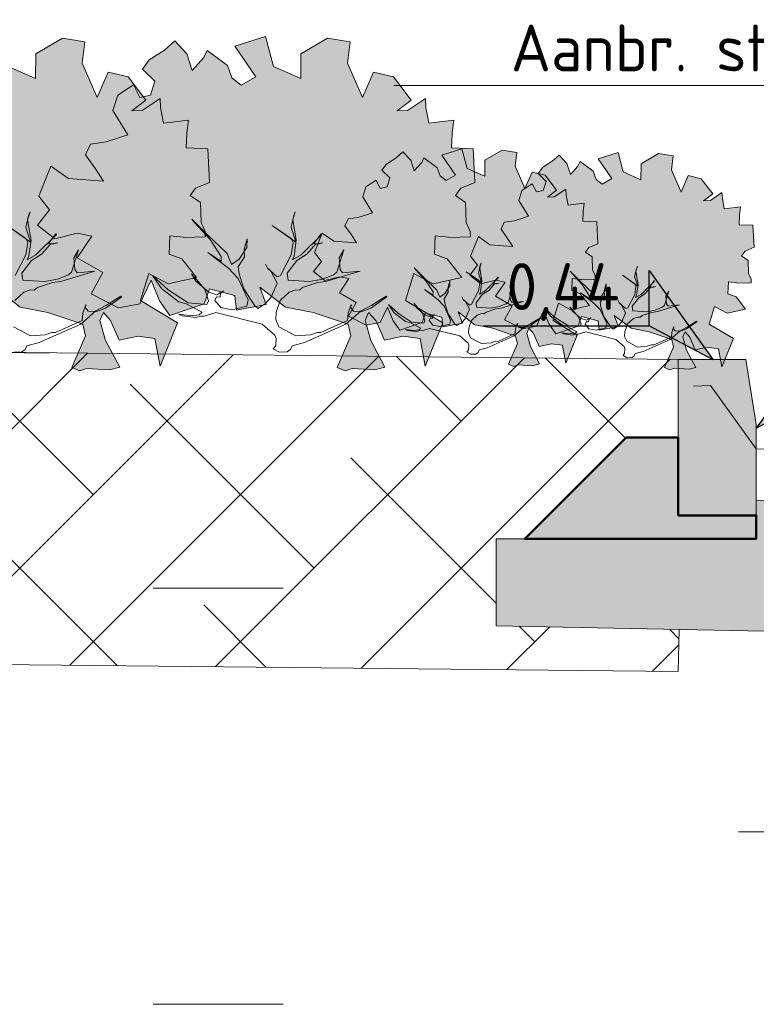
# Model space of a CAD drawing. Header units: metres. Extents: x 92403 to 95147, y 464428 to 465602.
# Tile 283 of 568: x 92437.1 to 92438.52, y 465227.48 to 465229.37. Entities that reach past the tile are written whole.
import ezdxf
from ezdxf import colors
from ezdxf.entities.mleader import LeaderData, LeaderLine
from ezdxf.enums import TextEntityAlignment as Align
from ezdxf.math import Vec2, Vec3

# ---------------------------------------------------------------- set-up
doc = ezdxf.new("R2010")
doc.units = ezdxf.units.M
doc.linetypes.add('AL-NAP_LIJN', pattern=[15.25, 12, -1.5, 0.25, -1.5])
doc.linetypes.add('DASHED', pattern=[0.75, 0.5, -0.25])
doc.layers.get('0').update_dxf_attribs({"linetype": 'CONTINUOUS'})
for name, color, linetype, lineweight in [('B-WE-OG-HOOGTELIJN-G', 7, 'CONTINUOUS', 18), ('B-WE-VH-VERHARDING_FUNDERING-A-50', 252, 'CONTINUOUS', 18), ('N-WE-GR-GRAS-A', 62, 'CONTINUOUS', 18), ('N-WE-VH-VERHARDING_BETON_SCHRAAL-GD', 252, 'CONTINUOUS', 50), ('N-WE-VH-VERHARDING_FUNDERING-A-50', 252, 'CONTINUOUS', 18), ('X-XX-AL-DETAIL1-T18', 7, 'CONTINUOUS', 18), ('X-XX-AL-DETAIL3-V', 253, 'CONTINUOUS', 18), ('X-XX-AL-HOOGTELABEL-S', 7, 'CONTINUOUS', 25), ('X-XX-AL-NAP-G', 7, 'AL-NAP_LIJN', 18), ('X-XX-AL-RMB - profiel', 7, 'CONTINUOUS', 9)]:
    doc.layers.add(name, color=color, linetype=linetype, lineweight=lineweight)
doc.layers.add('N-RO-GR-GROENSTROOK-A', color=7, linetype='CONTINUOUS', lineweight=0, true_color=0x5de817, transparency=0.7)
doc.styles.add('NLCS-ISO', font='NLCS-ISO.ttf')
doc.styles.add('NLCS-ISO-M50-T18', font='NLCS-ISO.ttf', dxfattribs={"height": 0.09})

# ---------------------------------------------------------------- blocks, each defined once
blk = doc.blocks.new('SAL-HOOGTELABEL_02-SO')
for p, q in [((2.461, 3.435), (0, 0)), ((2.461, 1.312), (2.461, 3.435)), ((0, 0), (2.461, 1.312)), ((8.838, 1.312), (2.461, 1.312))]:
    blk.add_line(p, q)
blk.add_solid([(2.461, 3.435), (0, 0), (2.461, 1.312)])
at = {"style": 'NLCS-ISO'}
blk.add_attdef('...', text='', height=1.8, dxfattribs=at).set_placement((5.773, 2.615), align=Align.MIDDLE)
blk = doc.blocks.new('_DotSmall')
at = {"const_width": 0.5}
blk.add_lwpolyline([(-0.0625, 0, 1), (0.0625, 0, 1)], format="xyb", close=True, dxfattribs=at)

msp = doc.modelspace()

# ---------------------------------------------------------------- hatches: boundary and pattern name
at = {"layer": 'B-WE-VH-VERHARDING_FUNDERING-A-50'}
h = msp.add_hatch(dxfattribs=at)
h.set_pattern_fill('AVH-FUNDERING_GRANULAAT', color=256, scale=0.03, pattern_type=2)
h.set_pattern_definition([(0, (0.285, 0.192), (0, 0.3), [0, -0.3]), (0, (0.288, 0.087), (0, 0.3), [0, -0.3]), (0, (0.297, 0.249), (0, 0.3), [0, -0.3]), (338.1986, (0.141, 0.156), (0.900000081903, -0.29999997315), [0.0323109, -1.5832386]), (216.8699, (0.171, 0.144), (0.899999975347, 0.600000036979), [0.015, -1.485]), (130.6013, (0.159, 0.135), (1.5000001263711, -1.7999997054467), [0.0276585, -2.7382047]), (206.5651, (0.06, 0.099), (-0.299999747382, -0.30000039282), [0.0067083, -0.6641121]), (326.3099, (0.054, 0.096), (0.599999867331, -0.300000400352), [0.0108168, -1.0708488]), (108.4349, (0.063, 0.09), (-0.299999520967, 0.600000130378), [0.0094869, -0.9391965]), (225, (0.252, 0.069), (-5e-17, -0.30000009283), [0.0127278, -0.4115361]), (0, (0.243, 0.06), (0.3, 0.3), [0.018, -0.282]), (135, (0.261, 0.06), (-0.30000009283, 3e-17), [0.0127278, -0.4115361]), (251.5651, (0.216, 0.261), (0.299999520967, 0.600000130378), [0.0094869, -0.9391965]), (0, (0.213, 0.252), (0.3, 0.3), [0.015, -0.285]), (143.1301, (0.228, 0.252), (-0.899999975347, 0.600000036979), [0.015, -1.485]), (213.6901, (0.057, 0.264), (0.599999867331, 0.300000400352), [0.0108168, -1.0708488]), (341.5651, (0.048, 0.258), (-0.600000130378, 0.299999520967), [0.0189738, -0.9297096]), (126.8699, (0.066, 0.252), (0.600000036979, -0.899999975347), [0.015, -1.485]), (0, (0.144, 0.252), (0, 0.3), [0, -0.3]), (0, (0.063, 0.174), (0, 0.3), [0, -0.3]), (0, (0.147, 0.063), (0, 0.3), [0, -0.3]), (0, (0.228, 0.156), (0, 0.3), [0, -0.3]), (0, (0.141, 0.207), (0, 0.3), [0, -0.3]), (0, (0.075, 0.216), (0, 0.3), [0, -0.3]), (0, (0.102, 0.198), (0, 0.3), [0, -0.3]), (0, (0.09, 0.126), (0, 0.3), [0, -0.3]), (0, (0.018, 0.138), (0, 0.3), [0, -0.3]), (0, (0.021, 0.207), (0, 0.3), [0, -0.3]), (0, (0.012, 0.273), (0, 0.3), [0, -0.3]), (0, (0.105, 0.285), (0, 0.3), [0, -0.3]), (0, (0.171, 0.297), (0, 0.3), [0, -0.3]), (0, (0.276, 0.285), (0, 0.3), [0, -0.3]), (0, (0.204, 0.192), (0, 0.3), [0, -0.3]), (0, (0.174, 0.246), (0, 0.3), [0, -0.3]), (0, (0.198, 0.102), (0, 0.3), [0, -0.3]), (0, (0.108, 0.087), (0, 0.3), [0, -0.3]), (0, (0.198, 0.021), (0, 0.3), [0, -0.3]), (0, (0.099, 0.039), (0, 0.3), [0, -0.3]), (0, (0.003, 0.03), (0, 0.3), [0, -0.3]), (0, (0.039, 0.015), (0, 0.3), [0, -0.3]), (0, (0.042, 0.057), (0, 0.3), [0, -0.3]), (0, (0.243, 0.009), (0, 0.3), [0, -0.3]), (0, (0.279, 0.132), (0, 0.3), [0, -0.3]), (0, (0.264, 0.222), (0, 0.3), [0, -0.3]), (0, (0.126, 0.006), (0, 0.3), [0, -0.3])])
h.paths.add_polyline_path([(92438.070593, 465228.376889), (92438.015593, 465228.376889), (92438.015593, 465228.209786), (92441.915594, 465228.131811), (92444.444879, 465228.182397), (92444.444879, 465228.431796), (92444.364879, 465228.431868), (92444.065593, 465228.424861), (92444.065593, 465228.381889), (92443.915593, 465228.381889), (92443.915593, 465228.421861), (92441.915593, 465228.381861), (92438.515593, 465228.450838), (92438.515593, 465228.376889)])
at = {"layer": 'N-RO-GR-GROENSTROOK-A', "transparency": 33554508}
h = msp.add_hatch(color=256, dxfattribs=at)
h.dxf.hatch_style = 1
h.paths.add_polyline_path([(92437.100931, 465228.822366), (92437.154111, 465228.812231), (92437.220988, 465228.789226), (92437.226365, 465228.76723), (92437.200021, 465228.706117), (92437.215299, 465228.699531), (92437.229059, 465228.704257), (92437.272617, 465228.701467), (92437.292033, 465228.706952), (92437.265026, 465228.758025), (92437.254056, 465228.796857), (92437.260642, 465228.812135), (92437.274231, 465228.796686), (92437.290856, 465228.758613), (92437.32724, 465228.766375), (92437.359486, 465228.762067), (92437.369525, 465228.708716), (92437.403327, 465228.791775), (92437.331793, 465228.83484), (92437.347749, 465228.886676), (92437.384894, 465228.867131), (92437.439493, 465228.879034), (92437.411365, 465228.915304), (92437.387019, 465228.923918), (92437.388509, 465228.95947), (92437.413996, 465228.95651), (92437.416061, 465228.95627), (92437.45629, 465228.957153), (92437.456056, 465228.967794), (92437.448348, 465228.984852), (92437.447097, 465229.023268), (92437.427655, 465229.037176), (92437.437847, 465229.050759), (92437.464583, 465229.061947), (92437.461323, 465229.126896), (92437.420045, 465229.128626), (92437.421255, 465229.157512), (92437.424097, 465229.181878), (92437.376519, 465229.176016), (92437.370752, 465229.20598), (92437.369669, 465229.223571), (92437.335415, 465229.200521), (92437.315353, 465229.19966), (92437.342489, 465229.220389), (92437.308459, 465229.264762), (92437.270105, 465229.274225), (92437.248807, 465229.225231), (92437.220105, 465229.291247), (92437.2252, 465229.332147), (92437.181805, 465229.339203), (92437.130606, 465229.309008), (92437.130181, 465229.261627), (92437.077842, 465229.284901), (92437.062571, 465229.342498), (92437.003277, 465229.323902), (92437.04373, 465229.26525), (92437.015742, 465229.249009), (92436.997857, 465229.262852), (92436.989243, 465229.286912), (92436.984193, 465229.290528), (92436.950137, 465229.315655), (92436.94358, 465229.301919), (92436.921489, 465229.277444), (92436.911386, 465229.309422), (92436.887968, 465229.333972), (92436.86799, 465229.316478), (92436.839109, 465229.297525), (92436.82588, 465229.279748), (92436.849623, 465229.256756), (92436.84148, 465229.229994), (92436.821011, 465229.225614), (92436.809016, 465229.249685), (92436.778284, 465229.230023), (92436.769247, 465229.200549), (92436.797975, 465229.153779), (92436.75604, 465229.139824), (92436.726225, 465229.135837), (92436.716516, 465229.115163), (92436.73567, 465229.088173), (92436.751332, 465229.064734), (92436.683904, 465229.069262), (92436.64981, 465229.093473), (92436.626587, 465229.035788), (92436.647332, 465229.009517), (92436.624242, 465228.979845), (92436.657222, 465228.953847), (92436.700573, 465228.964339), (92436.72843, 465228.95885), (92436.700413, 465228.917078), (92436.749936, 465228.888684), (92436.727149, 465228.847609), (92436.779605, 465228.820926), (92436.821024, 465228.828748), (92436.842439, 465228.874333), (92436.858963, 465228.834229), (92436.878852, 465228.806161), (92436.944818, 465228.828798), (92436.954596, 465228.857325), (92437.003224, 465228.844812), (92437.006466, 465228.816656), (92437.063868, 465228.827344), (92437.051208, 465228.860346), (92437.100943, 465228.822382)])
h = msp.add_hatch(color=256, dxfattribs=at)
h.dxf.hatch_style = 1
h.paths.add_polyline_path([(92437.610773, 465228.822366), (92437.663953, 465228.812231), (92437.73083, 465228.789226), (92437.736207, 465228.76723), (92437.709863, 465228.706117), (92437.725141, 465228.699531), (92437.738901, 465228.704257), (92437.782459, 465228.701467), (92437.801875, 465228.706952), (92437.774868, 465228.758025), (92437.763898, 465228.796857), (92437.770484, 465228.812135), (92437.784073, 465228.796686), (92437.800699, 465228.758613), (92437.837082, 465228.766375), (92437.869328, 465228.762067), (92437.879367, 465228.708716), (92437.913169, 465228.791775), (92437.841635, 465228.83484), (92437.857591, 465228.886676), (92437.894736, 465228.867131), (92437.949335, 465228.879034), (92437.921207, 465228.915304), (92437.896861, 465228.923918), (92437.898351, 465228.95947), (92437.923838, 465228.95651), (92437.925903, 465228.95627), (92437.966132, 465228.957153), (92437.965898, 465228.967794), (92437.95819, 465228.984852), (92437.95694, 465229.023268), (92437.937497, 465229.037176), (92437.947689, 465229.050759), (92437.974425, 465229.061947), (92437.971165, 465229.126896), (92437.929887, 465229.128626), (92437.931097, 465229.157512), (92437.933939, 465229.181878), (92437.886361, 465229.176016), (92437.880595, 465229.20598), (92437.879511, 465229.223571), (92437.845257, 465229.200521), (92437.825195, 465229.19966), (92437.852331, 465229.220389), (92437.818301, 465229.264762), (92437.779947, 465229.274225), (92437.758649, 465229.225231), (92437.729947, 465229.291247), (92437.735042, 465229.332147), (92437.691647, 465229.339203), (92437.640448, 465229.309008), (92437.640023, 465229.261627), (92437.587684, 465229.284901), (92437.572413, 465229.342498), (92437.513119, 465229.323902), (92437.553572, 465229.26525), (92437.525584, 465229.249009), (92437.5077, 465229.262852), (92437.499085, 465229.286912), (92437.494035, 465229.290528), (92437.459979, 465229.315655), (92437.453422, 465229.301919), (92437.431331, 465229.277444), (92437.421228, 465229.309422), (92437.39781, 465229.333972), (92437.377832, 465229.316478), (92437.348951, 465229.297525), (92437.335722, 465229.279748), (92437.359465, 465229.256756), (92437.351322, 465229.229994), (92437.330853, 465229.225614), (92437.318858, 465229.249685), (92437.288127, 465229.230023), (92437.279089, 465229.200549), (92437.307817, 465229.153779), (92437.265882, 465229.139824), (92437.236067, 465229.135837), (92437.226358, 465229.115163), (92437.245512, 465229.088173), (92437.261174, 465229.064734), (92437.193746, 465229.069262), (92437.159652, 465229.093473), (92437.136429, 465229.035788), (92437.157174, 465229.009517), (92437.134085, 465228.979845), (92437.167064, 465228.953847), (92437.210415, 465228.964339), (92437.238272, 465228.95885), (92437.210255, 465228.917078), (92437.259778, 465228.888684), (92437.236991, 465228.847609), (92437.289447, 465228.820926), (92437.330866, 465228.828748), (92437.352281, 465228.874333), (92437.368805, 465228.834229), (92437.388694, 465228.806161), (92437.45466, 465228.828798), (92437.464438, 465228.857325), (92437.513066, 465228.844812), (92437.516308, 465228.816656), (92437.573711, 465228.827344), (92437.56105, 465228.860346), (92437.610785, 465228.822382)])
h = msp.add_hatch(color=256, dxfattribs=at)
h.dxf.hatch_style = 1
h.paths.add_polyline_path([(92437.974756, 465228.78826), (92438.009334, 465228.78167), (92438.052817, 465228.766712), (92438.056313, 465228.752411), (92438.039185, 465228.712675), (92438.049119, 465228.708393), (92438.058065, 465228.711466), (92438.086387, 465228.709651), (92438.099011, 465228.713218), (92438.081451, 465228.746426), (92438.074318, 465228.771674), (92438.0786, 465228.781608), (92438.087436, 465228.771563), (92438.098246, 465228.746808), (92438.121903, 465228.751855), (92438.142869, 465228.749054), (92438.149397, 465228.714365), (92438.171375, 465228.76837), (92438.124863, 465228.796371), (92438.135238, 465228.830075), (92438.159389, 465228.817366), (92438.19489, 465228.825106), (92438.176601, 465228.848688), (92438.160771, 465228.85429), (92438.16174, 465228.877405), (92438.178311, 465228.875481), (92438.179654, 465228.875325), (92438.205811, 465228.875899), (92438.205659, 465228.882818), (92438.200648, 465228.893909), (92438.199834, 465228.918887), (92438.187193, 465228.92793), (92438.19382, 465228.936762), (92438.211203, 465228.944036), (92438.209084, 465228.986266), (92438.182244, 465228.987391), (92438.183032, 465229.006173), (92438.184879, 465229.022016), (92438.153944, 465229.018204), (92438.150195, 465229.037687), (92438.14949, 465229.049124), (92438.127218, 465229.034137), (92438.114174, 465229.033577), (92438.131818, 465229.047055), (92438.109691, 465229.075907), (92438.084754, 465229.08206), (92438.070906, 465229.050204), (92438.052244, 465229.093128), (92438.055556, 465229.119721), (92438.02734, 465229.124309), (92437.994051, 465229.104676), (92437.993775, 465229.073869), (92437.959744, 465229.089001), (92437.949815, 465229.126451), (92437.911261, 465229.11436), (92437.937564, 465229.076224), (92437.919366, 465229.065664), (92437.907738, 465229.074665), (92437.902137, 465229.090309), (92437.898853, 465229.09266), (92437.87671, 465229.108997), (92437.872446, 465229.100067), (92437.858083, 465229.084152), (92437.851514, 465229.104945), (92437.836288, 465229.120907), (92437.823298, 465229.109533), (92437.804519, 465229.097209), (92437.795918, 465229.085651), (92437.811356, 465229.070701), (92437.806061, 465229.0533), (92437.792752, 465229.050453), (92437.784953, 465229.066104), (92437.764971, 465229.05332), (92437.759095, 465229.034155), (92437.777774, 465229.003746), (92437.750507, 465228.994672), (92437.731122, 465228.992079), (92437.724809, 465228.978637), (92437.737263, 465228.961088), (92437.747447, 465228.945848), (92437.703605, 465228.948792), (92437.681437, 465228.964535), (92437.666337, 465228.927027), (92437.679825, 465228.909946), (92437.664813, 465228.890654), (92437.686256, 465228.87375), (92437.714443, 465228.880571), (92437.732556, 465228.877003), (92437.714339, 465228.849842), (92437.746539, 465228.83138), (92437.731723, 465228.804673), (92437.76583, 465228.787324), (92437.79276, 465228.79241), (92437.806684, 465228.822049), (92437.817428, 465228.795973), (92437.83036, 465228.777724), (92437.873251, 465228.792442), (92437.879609, 465228.81099), (92437.911227, 465228.802855), (92437.913335, 465228.784548), (92437.950658, 465228.791497), (92437.942426, 465228.812955), (92437.974764, 465228.788271)])
h = msp.add_hatch(color=256, dxfattribs=at)
h.dxf.hatch_style = 1
h.paths.add_polyline_path([(92438.27487, 465228.781546), (92438.309448, 465228.774956), (92438.352931, 465228.759998), (92438.356427, 465228.745697), (92438.339299, 465228.705961), (92438.349233, 465228.701679), (92438.358179, 465228.704752), (92438.386501, 465228.702937), (92438.399125, 465228.706504), (92438.381565, 465228.739712), (92438.374432, 465228.76496), (92438.378714, 465228.774894), (92438.38755, 465228.764849), (92438.39836, 465228.740094), (92438.422017, 465228.745141), (92438.442983, 465228.74234), (92438.449511, 465228.707651), (92438.471489, 465228.761656), (92438.424977, 465228.789657), (92438.435352, 465228.823361), (92438.459503, 465228.810652), (92438.495004, 465228.818392), (92438.476715, 465228.841974), (92438.460885, 465228.847576), (92438.461854, 465228.870691), (92438.478425, 465228.868767), (92438.479768, 465228.868611), (92438.505925, 465228.869185), (92438.505773, 465228.876104), (92438.500762, 465228.887195), (92438.499948, 465228.912173), (92438.487307, 465228.921216), (92438.493933, 465228.930048), (92438.511317, 465228.937322), (92438.509198, 465228.979552), (92438.482358, 465228.980677), (92438.483146, 465228.999459), (92438.484993, 465229.015302), (92438.454058, 465229.01149), (92438.450309, 465229.030973), (92438.449604, 465229.04241), (92438.427332, 465229.027423), (92438.414288, 465229.026863), (92438.431932, 465229.040341), (92438.409805, 465229.069193), (92438.384868, 465229.075346), (92438.37102, 465229.04349), (92438.352358, 465229.086414), (92438.35567, 465229.113007), (92438.327454, 465229.117595), (92438.294165, 465229.097962), (92438.293889, 465229.067155), (92438.259858, 465229.082287), (92438.249929, 465229.119737), (92438.211375, 465229.107646), (92438.237678, 465229.06951), (92438.21948, 465229.05895), (92438.207852, 465229.067951), (92438.202251, 465229.083595), (92438.198967, 465229.085946), (92438.176824, 465229.102283), (92438.17256, 465229.093352), (92438.158197, 465229.077438), (92438.151628, 465229.098231), (92438.136402, 465229.114193), (92438.123412, 465229.102819), (92438.104633, 465229.090495), (92438.096032, 465229.078937), (92438.11147, 465229.063987), (92438.106175, 465229.046586), (92438.092866, 465229.043739), (92438.085067, 465229.05939), (92438.065085, 465229.046606), (92438.059209, 465229.027441), (92438.077888, 465228.997032), (92438.050621, 465228.987958), (92438.031236, 465228.985365), (92438.024923, 465228.971923), (92438.037377, 465228.954374), (92438.047561, 465228.939134), (92438.003719, 465228.942078), (92437.981551, 465228.957821), (92437.966451, 465228.920313), (92437.979939, 465228.903232), (92437.964927, 465228.88394), (92437.98637, 465228.867036), (92438.014557, 465228.873857), (92438.03267, 465228.870289), (92438.014453, 465228.843128), (92438.046653, 465228.824666), (92438.031837, 465228.797959), (92438.065944, 465228.78061), (92438.092874, 465228.785696), (92438.106798, 465228.815335), (92438.117542, 465228.789259), (92438.130474, 465228.77101), (92438.173365, 465228.785728), (92438.179723, 465228.804276), (92438.211341, 465228.796141), (92438.213449, 465228.777834), (92438.250772, 465228.784783), (92438.24254, 465228.806241), (92438.274878, 465228.781557)])
at = {"layer": 'N-WE-VH-VERHARDING_FUNDERING-A-50'}
h = msp.add_hatch(dxfattribs=at)
h.set_pattern_fill('TEELAARDE', color=36, scale=0.2)
h.set_pattern_definition([(45, (0, 0), (-0.14142135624, 0.14142135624), []), (135, (0, 0), (-0.42426406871, 0.14142135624), [0.5, -0.3])])
h.paths.add_polyline_path([(92431.769906, 465228.033632), (92431.769312, 465227.956575), (92434.88133, 465228.162635), (92436.805623, 465228.138006), (92438.365593, 465228.121857), (92438.36721, 465228.202755), (92438.015593, 465228.209786), (92438.015593, 465228.376889), (92438.070593, 465228.376889), (92438.265593, 465228.571889), (92438.365593, 465228.571889), (92438.365593, 465228.721889), (92436.812568, 465228.737966), (92434.865324, 465228.762889), (92431.769312, 465228.557889), (92431.769312, 465228.411632), (92431.869312, 465228.411632), (92432.064312, 465228.216632), (92432.119312, 465228.216632), (92432.119312, 465228.047606)])
at = {"layer": 'X-XX-AL-DETAIL3-V'}
h = msp.add_hatch(color=254, dxfattribs=at)
h.dxf.hatch_style = 1
h.paths.add_polyline_path([(92438.071593, 465228.376889), (92438.320593, 465228.376889), (92438.366593, 465228.421889), (92438.366593, 465228.571889), (92438.266593, 465228.571889)])
h = msp.add_hatch(color=254, dxfattribs=at)
h.dxf.hatch_style = 1
h.paths.add_polyline_path([(92438.415593, 465228.421889), (92438.365593, 465228.421889), (92438.320593, 465228.376889), (92438.515593, 465228.376889), (92438.515593, 465228.421889), (92438.515593, 465228.421889), (92438.378507, 465228.421889)])
h.paths.add_polyline_path([(92438.515593, 465228.421889), (92438.365593, 465228.421889), (92438.415593, 465228.421889), (92438.378507, 465228.421889)], flags=17)
at = {"layer": 'X-XX-AL-RMB - profiel', "true_color": 0x717384}
h = msp.add_hatch(color=8, dxfattribs=at)
h.dxf.hatch_style = 1
h.paths.add_polyline_path([(92438.515593, 465228.421889), (92438.365593, 465228.421889), (92438.365593, 465228.721889), (92438.495593, 465228.721889), (92438.515593, 465228.596889)])

# ---------------------------------------------------------------- linework, layer by layer
at = {"layer": 'B-WE-OG-HOOGTELIJN-G', "color": 1, "linetype": 'DASHED', "ltscale": 5, "flags": 128}
msp.add_lwpolyline([(92423.539312, 465228.451889), (92425.059634, 465228.491889), (92426.465362, 465228.445889), (92426.576762, 465228.439889), (92426.630176, 465228.332889), (92430.389694, 465228.472889), (92433.180144, 465228.581889), (92433.221375, 465228.671889), (92433.330416, 465228.671889), (92433.629523, 465228.695889), (92434.865324, 465228.762889), (92437.756102, 465228.725889), (92438.026326, 465228.649889), (92438.307882, 465228.666889), (92438.427502, 465228.671889), (92438.515593, 465228.549889), (92441.804809, 465228.497889), (92444.668592, 465228.368889), (92444.722629, 465228.454889), (92444.822634, 465228.470889), (92448.204161, 465228.662889), (92450.606427, 465228.766889)], dxfattribs=at)
at = {"layer": 'N-WE-GR-GRAS-A'}
msp.add_lwpolyline([(92438.365593, 465228.721889), (92436.812568, 465228.737966), (92434.865324, 465228.762889), (92431.769312, 465228.557889)], dxfattribs=at)
at = {"layer": 'N-WE-VH-VERHARDING_BETON_SCHRAAL-GD'}
msp.add_lwpolyline([(92438.365593, 465228.571889), (92438.265593, 465228.571889), (92438.115593, 465228.421889), (92438.070593, 465228.376889), (92438.320593, 465228.376889), (92438.320593, 465228.376889), (92438.515584, 465228.376889), (92438.515593, 465228.421889), (92438.365593, 465228.421889), (92438.365593, 465228.421889), (92438.365593, 465228.561889)], close=True, dxfattribs=at)
at = {"layer": 'X-XX-AL-NAP-G', "color": 142, "flags": 128}
for points in [[(92451.106402, 465228.281889), (92422.437639, 465228.281889)], [(92451.106402, 465227.481889), (92422.437639, 465227.481889)]]:
    msp.add_lwpolyline(points, dxfattribs=at)
at = {"layer": 'X-XX-AL-RMB - profiel', "color": 251}
for points in [[(92437.051208, 465228.860346), (92437.100943, 465228.822382), (92437.100931, 465228.822366), (92437.154111, 465228.812231), (92437.220988, 465228.789226), (92437.226365, 465228.76723), (92437.200021, 465228.706117), (92437.215299, 465228.699531), (92437.229059, 465228.704257), (92437.272617, 465228.701467), (92437.292033, 465228.706952), (92437.265026, 465228.758025), (92437.254056, 465228.796857), (92437.260642, 465228.812135), (92437.274231, 465228.796686), (92437.290856, 465228.758613), (92437.32724, 465228.766375), (92437.359486, 465228.762067), (92437.369525, 465228.708716), (92437.403327, 465228.791775), (92437.331793, 465228.83484), (92437.347749, 465228.886676), (92437.384894, 465228.867131), (92437.439493, 465228.879034), (92437.411365, 465228.915304), (92437.387019, 465228.923918), (92437.388509, 465228.95947), (92437.413996, 465228.95651), (92437.416061, 465228.95627), (92437.45629, 465228.957153), (92437.456056, 465228.967794), (92437.448348, 465228.984852), (92437.447097, 465229.023268), (92437.427655, 465229.037176), (92437.437847, 465229.050759), (92437.464583, 465229.061947), (92437.461323, 465229.126896), (92437.420045, 465229.128626), (92437.421255, 465229.157512), (92437.424097, 465229.181878), (92437.376519, 465229.176016), (92437.370752, 465229.20598), (92437.369669, 465229.223571), (92437.335415, 465229.200521), (92437.315353, 465229.19966), (92437.342489, 465229.220389), (92437.308459, 465229.264762), (92437.270105, 465229.274225), (92437.248807, 465229.225231), (92437.220105, 465229.291247), (92437.2252, 465229.332147), (92437.181805, 465229.339203), (92437.130606, 465229.309008), (92437.130181, 465229.261627), (92437.077842, 465229.284901)], [(92437.091145, 465228.883062), (92437.111762, 465228.922684), (92437.115406, 465228.946378), (92437.111645, 465228.954063), (92437.075506, 465228.979242), (92437.12077, 465228.947098), (92437.111447, 465228.975876), (92437.116613, 465228.998409), (92437.119735, 465229.005653), (92437.115011, 465228.990004), (92437.121571, 465228.9513), (92437.117485, 465228.920722), (92437.114363, 465228.913478), (92437.130893, 465228.922522), (92437.170642, 465228.961982), (92437.169121, 465228.963142), (92437.15519, 465228.944893), (92437.163596, 465228.943291), (92437.172801, 465228.945891), (92437.159393, 465228.944092), (92437.14162, 465228.923961), (92437.122767, 465228.911877), (92437.104193, 465228.887543), (92437.105993, 465228.874135), (92437.147298, 465228.871489), (92437.172594, 465228.876249), (92437.193327, 465228.884492), (92437.199491, 465228.889415), (92437.212864, 465228.932159), (92437.203937, 465228.917311), (92437.205655, 465228.894337), (92437.210578, 465228.888173), (92437.244278, 465228.891331), (92437.178676, 465228.871606), (92437.162587, 465228.869446), (92437.133809, 465228.860124), (92437.127644, 465228.855202), (92437.12076, 465228.855643), (92437.107712, 465228.851161), (92437.09074, 465228.835233)], [(92437.587164, 465228.741979), (92437.591807, 465228.748062), (92437.592689, 465228.76183), (92437.590449, 465228.768354), (92437.565756, 465228.78961), (92437.476785, 465228.811792), (92437.454531, 465228.80471), (92437.447646, 465228.805151), (92437.438441, 465228.802551), (92437.412065, 465228.805835), (92437.404821, 465228.808959), (92437.431197, 465228.805674), (92437.444605, 465228.807473), (92437.450769, 465228.812396), (92437.419912, 465228.828729), (92437.405784, 465228.832292), (92437.372327, 465228.857831), (92437.355319, 465228.882848), (92437.384934, 465228.855428), (92437.423755, 465228.830609), (92437.459696, 465228.827244), (92437.462819, 465228.834487), (92437.455737, 465228.856741), (92437.429964, 465228.886042), (92437.438648, 465228.872193), (92437.463341, 465228.850937), (92437.47899, 465228.846213), (92437.491678, 465228.853376), (92437.485514, 465228.848454), (92437.485073, 465228.841569), (92437.478189, 465228.84201), (92437.475066, 465228.834766), (92437.486432, 465228.821277), (92437.507444, 465228.817272), (92437.536582, 465228.823913), (92437.538985, 465228.83652), (92437.519817, 465228.877628), (92437.500848, 465228.896921), (92437.461308, 465228.927104), (92437.486801, 465228.910051), (92437.486882, 465228.919616), (92437.466114, 465228.952318), (92437.435778, 465228.985101), (92437.430856, 465228.991265), (92437.460831, 465228.961164), (92437.49841, 465228.925259), (92437.506652, 465228.904525), (92437.521663, 465228.914729), (92437.536394, 465228.937182), (92437.536916, 465228.953632), (92437.531391, 465228.93378), (92437.532029, 465228.918851), (92437.51962, 465228.899441), (92437.52142, 465228.886032), (92437.530742, 465228.857254), (92437.551511, 465228.824552), (92437.557595, 465228.819909), (92437.571444, 465228.828593), (92437.583412, 465228.841119), (92437.594742, 465228.868574), (92437.581937, 465228.89279), (92437.575853, 465228.897434), (92437.572092, 465228.905118), (92437.575853, 465228.897434), (92437.594463, 465228.880821), (92437.600987, 465228.883062), (92437.621604, 465228.922684), (92437.625249, 465228.946378), (92437.621487, 465228.954063), (92437.585348, 465228.979242), (92437.630612, 465228.947098), (92437.621289, 465228.975876), (92437.626455, 465228.998409), (92437.629577, 465229.005653), (92437.624853, 465228.990004), (92437.631413, 465228.9513), (92437.627327, 465228.920722), (92437.624205, 465228.913478), (92437.640735, 465228.922522), (92437.680484, 465228.961982), (92437.678963, 465228.963142), (92437.665032, 465228.944893), (92437.673438, 465228.943291), (92437.682643, 465228.945891), (92437.669235, 465228.944092), (92437.651462, 465228.923961), (92437.632609, 465228.911877), (92437.614035, 465228.887543), (92437.615835, 465228.874135), (92437.65714, 465228.871489), (92437.682436, 465228.876249), (92437.703169, 465228.884492), (92437.709333, 465228.889415), (92437.722706, 465228.932159), (92437.713779, 465228.917311), (92437.715497, 465228.894337), (92437.72042, 465228.888173), (92437.75412, 465228.891331), (92437.688519, 465228.871606), (92437.672429, 465228.869446), (92437.643651, 465228.860124), (92437.637486, 465228.855202), (92437.630602, 465228.855643), (92437.617554, 465228.851161), (92437.600582, 465228.835233), (92437.592735, 465228.81234), (92437.591853, 465228.798572), (92437.597855, 465228.784363), (92437.630232, 465228.766869), (92437.65857, 465228.769307), (92437.671619, 465228.773789), (92437.678502, 465228.773348), (92437.729976, 465228.796636), (92437.730858, 465228.810405), (92437.736743, 465228.827575), (92437.736302, 465228.82069), (92437.741225, 465228.814526), (92437.757675, 465228.814004), (92437.774565, 465228.820366), (92437.805747, 465228.842296), (92437.804226, 465228.843457), (92437.776527, 465228.826089), (92437.756154, 465228.815165), (92437.726854, 465228.789392), (92437.646961, 465228.754099), (92437.623187, 465228.748179), (92437.620064, 465228.740934), (92437.613899, 465228.736012), (92437.598971, 465228.735373), (92437.587164, 465228.741979)], [(92437.959405, 465228.735992), (92437.962425, 465228.739948), (92437.962998, 465228.748899), (92437.961541, 465228.753142), (92437.945486, 465228.766962), (92437.887637, 465228.781385), (92437.873167, 465228.77678), (92437.868691, 465228.777067), (92437.862706, 465228.775376), (92437.845556, 465228.777512), (92437.840846, 465228.779543), (92437.857995, 465228.777407), (92437.866713, 465228.778577), (92437.870721, 465228.781777), (92437.850658, 465228.792397), (92437.841472, 465228.794714), (92437.819718, 465228.811319), (92437.80866, 465228.827586), (92437.827915, 465228.809757), (92437.853157, 465228.79362), (92437.876526, 465228.791432), (92437.878556, 465228.796141), (92437.873951, 465228.810611), (92437.857194, 465228.829662), (92437.86284, 465228.820658), (92437.878895, 465228.806837), (92437.88907, 465228.803765), (92437.897321, 465228.808423), (92437.893313, 465228.805222), (92437.893026, 465228.800746), (92437.88855, 465228.801033), (92437.886519, 465228.796323), (92437.893909, 465228.787552), (92437.907571, 465228.784948), (92437.926517, 465228.789266), (92437.928079, 465228.797463), (92437.915617, 465228.824191), (92437.903283, 465228.836736), (92437.877574, 465228.856361), (92437.89415, 465228.845273), (92437.894202, 465228.851492), (92437.880698, 465228.872755), (92437.860974, 465228.894071), (92437.857774, 465228.898079), (92437.877263, 465228.878507), (92437.901698, 465228.855161), (92437.907057, 465228.84168), (92437.916817, 465228.848315), (92437.926395, 465228.862914), (92437.926734, 465228.873609), (92437.923142, 465228.860702), (92437.923557, 465228.850995), (92437.915488, 465228.838374), (92437.916659, 465228.829656), (92437.92272, 465228.810945), (92437.936224, 465228.789682), (92437.94018, 465228.786662), (92437.949184, 465228.792309), (92437.956966, 465228.800453), (92437.964333, 465228.818305), (92437.956007, 465228.83405), (92437.952051, 465228.837069), (92437.949606, 465228.842066), (92437.952051, 465228.837069), (92437.964151, 465228.826268), (92437.968394, 465228.827725), (92437.981798, 465228.853487), (92437.984168, 465228.868893), (92437.981722, 465228.87389), (92437.958225, 465228.890261), (92437.987656, 465228.869361), (92437.981594, 465228.888073), (92437.984953, 465228.902724), (92437.986983, 465228.907434), (92437.983911, 465228.897259), (92437.988176, 465228.872093), (92437.98552, 465228.852211), (92437.983489, 465228.847501), (92437.994238, 465228.853382), (92438.020082, 465228.879038), (92438.019093, 465228.879793), (92438.010036, 465228.867927), (92438.015501, 465228.866886), (92438.021486, 465228.868577), (92438.012768, 465228.867407), (92438.001212, 465228.854318), (92437.988954, 465228.84646), (92437.976877, 465228.830639), (92437.978048, 465228.821921), (92438.004904, 465228.8202), (92438.021351, 465228.823295), (92438.034832, 465228.828655), (92438.03884, 465228.831855), (92438.047535, 465228.859648), (92438.041731, 465228.849993), (92438.042848, 465228.835056), (92438.046049, 465228.831048), (92438.067961, 465228.833101), (92438.025306, 465228.820276), (92438.014845, 465228.818872), (92437.996133, 465228.812811), (92437.992125, 465228.80961), (92437.987649, 465228.809897), (92437.979165, 465228.806983), (92437.96813, 465228.796627), (92437.963028, 465228.781742), (92437.962454, 465228.772789), (92437.966357, 465228.763551), (92437.987409, 465228.752176), (92438.005834, 465228.753761), (92438.014318, 465228.756675), (92438.018794, 465228.756388), (92438.052262, 465228.771531), (92438.052836, 465228.780483), (92438.056662, 465228.791647), (92438.056375, 465228.787171), (92438.059576, 465228.783162), (92438.070272, 465228.782823), (92438.081254, 465228.78696), (92438.101528, 465228.801219), (92438.10054, 465228.801974), (92438.08253, 465228.790681), (92438.069283, 465228.783578), (92438.050232, 465228.766821), (92437.998286, 465228.743873), (92437.982828, 465228.740023), (92437.980797, 465228.735313), (92437.976789, 465228.732113), (92437.967082, 465228.731697), (92437.959405, 465228.735992)], [(92438.259519, 465228.729278), (92438.262539, 465228.733234), (92438.263112, 465228.742185), (92438.261655, 465228.746428), (92438.2456, 465228.760248), (92438.187751, 465228.774671), (92438.173281, 465228.770066), (92438.168805, 465228.770353), (92438.16282, 465228.768662), (92438.14567, 465228.770798), (92438.14096, 465228.772829), (92438.158109, 465228.770693), (92438.166827, 465228.771863), (92438.170835, 465228.775063), (92438.150772, 465228.785683), (92438.141586, 465228.788), (92438.119832, 465228.804605), (92438.108774, 465228.820872), (92438.128029, 465228.803043), (92438.153271, 465228.786906), (92438.17664, 465228.784718), (92438.17867, 465228.789427), (92438.174065, 465228.803897), (92438.157308, 465228.822948), (92438.162954, 465228.813944), (92438.179009, 465228.800123), (92438.189184, 465228.797051), (92438.197435, 465228.801709), (92438.193427, 465228.798508), (92438.19314, 465228.794032), (92438.188664, 465228.794319), (92438.186633, 465228.789609), (92438.194023, 465228.780838), (92438.207685, 465228.778234), (92438.226631, 465228.782552), (92438.228193, 465228.790749), (92438.215731, 465228.817477), (92438.203397, 465228.830022), (92438.177688, 465228.849647), (92438.194264, 465228.838559), (92438.194316, 465228.844778), (92438.180812, 465228.866041), (92438.161088, 465228.887357), (92438.157888, 465228.891365), (92438.177377, 465228.871793), (92438.201812, 465228.848447), (92438.207171, 465228.834966), (92438.216931, 465228.841601), (92438.226509, 465228.8562), (92438.226848, 465228.866895), (92438.223256, 465228.853988), (92438.223671, 465228.844281), (92438.215602, 465228.83166), (92438.216773, 465228.822942), (92438.222834, 465228.804231), (92438.236338, 465228.782968), (92438.240294, 465228.779948), (92438.249298, 465228.785595), (92438.25708, 465228.793739), (92438.264447, 465228.811591), (92438.256121, 465228.827336), (92438.252165, 465228.830355), (92438.24972, 465228.835352), (92438.252165, 465228.830355), (92438.264265, 465228.819554), (92438.268508, 465228.821011), (92438.281912, 465228.846773), (92438.284282, 465228.862179), (92438.281836, 465228.867176), (92438.258339, 465228.883547), (92438.28777, 465228.862647), (92438.281708, 465228.881359), (92438.285067, 465228.89601), (92438.287097, 465228.90072), (92438.284025, 465228.890545), (92438.28829, 465228.865379), (92438.285634, 465228.845497), (92438.283603, 465228.840787), (92438.294352, 465228.846668), (92438.320196, 465228.872324), (92438.319207, 465228.873079), (92438.31015, 465228.861213), (92438.315615, 465228.860172), (92438.3216, 465228.861863), (92438.312882, 465228.860693), (92438.301326, 465228.847604), (92438.289068, 465228.839746), (92438.276991, 465228.823925), (92438.278162, 465228.815207), (92438.305018, 465228.813486), (92438.321465, 465228.816581), (92438.334946, 465228.821941), (92438.338954, 465228.825141), (92438.347649, 465228.852934), (92438.341845, 465228.843279), (92438.342962, 465228.828342), (92438.346163, 465228.824334), (92438.368075, 465228.826387), (92438.32542, 465228.813562), (92438.314959, 465228.812158), (92438.296247, 465228.806097), (92438.292239, 465228.802896), (92438.287763, 465228.803183), (92438.279279, 465228.800269), (92438.268244, 465228.789912), (92438.263142, 465228.775028), (92438.262568, 465228.766075), (92438.266471, 465228.756837), (92438.287523, 465228.745462), (92438.305948, 465228.747047), (92438.314432, 465228.749961), (92438.318908, 465228.749674), (92438.352376, 465228.764816), (92438.35295, 465228.773769), (92438.356776, 465228.784933), (92438.356489, 465228.780457), (92438.35969, 465228.776448), (92438.370386, 465228.776109), (92438.381368, 465228.780246), (92438.401642, 465228.794505), (92438.400654, 465228.79526), (92438.382644, 465228.783967), (92438.369397, 465228.776864), (92438.350346, 465228.760107), (92438.2984, 465228.737159), (92438.282942, 465228.733309), (92438.280911, 465228.728599), (92438.276903, 465228.725399), (92438.267196, 465228.724983), (92438.259519, 465228.729278)], [(92437.088013, 465228.784363), (92437.12039, 465228.766869), (92437.148728, 465228.769307), (92437.161777, 465228.773789), (92437.16866, 465228.773348), (92437.220134, 465228.796636), (92437.221016, 465228.810405), (92437.226901, 465228.827575), (92437.22646, 465228.82069), (92437.231383, 465228.814526), (92437.247833, 465228.814004), (92437.264723, 465228.820366), (92437.295905, 465228.842296), (92437.294384, 465228.843457), (92437.266685, 465228.826089), (92437.246312, 465228.815165), (92437.217011, 465228.789392), (92437.137119, 465228.754099), (92437.113344, 465228.748179), (92437.110222, 465228.740934), (92437.104057, 465228.736012), (92437.089129, 465228.735373)]]:
    msp.add_lwpolyline(points, dxfattribs=at)
for points in [[(92437.610773, 465228.822366), (92437.663953, 465228.812231), (92437.73083, 465228.789226), (92437.736207, 465228.76723), (92437.709863, 465228.706117), (92437.725141, 465228.699531), (92437.738901, 465228.704257), (92437.782459, 465228.701467), (92437.801875, 465228.706952), (92437.774868, 465228.758025), (92437.763898, 465228.796857), (92437.770484, 465228.812135), (92437.784073, 465228.796686), (92437.800699, 465228.758613), (92437.837082, 465228.766375), (92437.869328, 465228.762067), (92437.879367, 465228.708716), (92437.913169, 465228.791775), (92437.841635, 465228.83484), (92437.857591, 465228.886676), (92437.894736, 465228.867131), (92437.949335, 465228.879034), (92437.921207, 465228.915304), (92437.896861, 465228.923918), (92437.898351, 465228.95947), (92437.923838, 465228.95651), (92437.925903, 465228.95627), (92437.966132, 465228.957153), (92437.965898, 465228.967794), (92437.95819, 465228.984852), (92437.95694, 465229.023268), (92437.937497, 465229.037176), (92437.947689, 465229.050759), (92437.974425, 465229.061947), (92437.971165, 465229.126896), (92437.929887, 465229.128626), (92437.931097, 465229.157512), (92437.933939, 465229.181878), (92437.886361, 465229.176016), (92437.880595, 465229.20598), (92437.879511, 465229.223571), (92437.845257, 465229.200521), (92437.825195, 465229.19966), (92437.852331, 465229.220389), (92437.818301, 465229.264762), (92437.779947, 465229.274225), (92437.758649, 465229.225231), (92437.729947, 465229.291247), (92437.735042, 465229.332147), (92437.691647, 465229.339203), (92437.640448, 465229.309008), (92437.640023, 465229.261627), (92437.587684, 465229.284901), (92437.572413, 465229.342498), (92437.513119, 465229.323902), (92437.553572, 465229.26525), (92437.525584, 465229.249009), (92437.5077, 465229.262852), (92437.499085, 465229.286912), (92437.494035, 465229.290528), (92437.459979, 465229.315655), (92437.453422, 465229.301919), (92437.431331, 465229.277444), (92437.421228, 465229.309422), (92437.39781, 465229.333972), (92437.377832, 465229.316478), (92437.348951, 465229.297525), (92437.335722, 465229.279748), (92437.359465, 465229.256756), (92437.351322, 465229.229994), (92437.330853, 465229.225614), (92437.318858, 465229.249685), (92437.288127, 465229.230023), (92437.279089, 465229.200549), (92437.307817, 465229.153779), (92437.265882, 465229.139824), (92437.236067, 465229.135837), (92437.226358, 465229.115163), (92437.245512, 465229.088173), (92437.261174, 465229.064734), (92437.193746, 465229.069262), (92437.159652, 465229.093473), (92437.136429, 465229.035788), (92437.157174, 465229.009517), (92437.134085, 465228.979845), (92437.167064, 465228.953847), (92437.210415, 465228.964339), (92437.238272, 465228.95885), (92437.210255, 465228.917078), (92437.259778, 465228.888684), (92437.236991, 465228.847609), (92437.289447, 465228.820926), (92437.330866, 465228.828748), (92437.352281, 465228.874333), (92437.368805, 465228.834229), (92437.388694, 465228.806161), (92437.45466, 465228.828798), (92437.464438, 465228.857325), (92437.513066, 465228.844812), (92437.516308, 465228.816656), (92437.573711, 465228.827344), (92437.56105, 465228.860346), (92437.610785, 465228.822382)], [(92437.974756, 465228.78826), (92438.009334, 465228.78167), (92438.052817, 465228.766712), (92438.056313, 465228.752411), (92438.039185, 465228.712675), (92438.049119, 465228.708393), (92438.058065, 465228.711466), (92438.086387, 465228.709651), (92438.099011, 465228.713218), (92438.081451, 465228.746426), (92438.074318, 465228.771674), (92438.0786, 465228.781608), (92438.087436, 465228.771563), (92438.098246, 465228.746808), (92438.121903, 465228.751855), (92438.142869, 465228.749054), (92438.149397, 465228.714365), (92438.171375, 465228.76837), (92438.124863, 465228.796371), (92438.135238, 465228.830075), (92438.159389, 465228.817366), (92438.19489, 465228.825106), (92438.176601, 465228.848688), (92438.160771, 465228.85429), (92438.16174, 465228.877405), (92438.178311, 465228.875481), (92438.179654, 465228.875325), (92438.205811, 465228.875899), (92438.205659, 465228.882818), (92438.200648, 465228.893909), (92438.199834, 465228.918887), (92438.187193, 465228.92793), (92438.19382, 465228.936762), (92438.211203, 465228.944036), (92438.209084, 465228.986266), (92438.182244, 465228.987391), (92438.183032, 465229.006173), (92438.184879, 465229.022016), (92438.153944, 465229.018204), (92438.150195, 465229.037687), (92438.14949, 465229.049124), (92438.127218, 465229.034137), (92438.114174, 465229.033577), (92438.131818, 465229.047055), (92438.109691, 465229.075907), (92438.084754, 465229.08206), (92438.070906, 465229.050204), (92438.052244, 465229.093128), (92438.055556, 465229.119721), (92438.02734, 465229.124309), (92437.994051, 465229.104676), (92437.993775, 465229.073869), (92437.959744, 465229.089001), (92437.949815, 465229.126451), (92437.911261, 465229.11436), (92437.937564, 465229.076224), (92437.919366, 465229.065664), (92437.907738, 465229.074665), (92437.902137, 465229.090309), (92437.898853, 465229.09266), (92437.87671, 465229.108997), (92437.872446, 465229.100067), (92437.858083, 465229.084152), (92437.851514, 465229.104945), (92437.836288, 465229.120907), (92437.823298, 465229.109533), (92437.804519, 465229.097209), (92437.795918, 465229.085651), (92437.811356, 465229.070701), (92437.806061, 465229.0533), (92437.792752, 465229.050453), (92437.784953, 465229.066104), (92437.764971, 465229.05332), (92437.759095, 465229.034155), (92437.777774, 465229.003746), (92437.750507, 465228.994672), (92437.731122, 465228.992079), (92437.724809, 465228.978637), (92437.737263, 465228.961088), (92437.747447, 465228.945848), (92437.703605, 465228.948792), (92437.681437, 465228.964535), (92437.666337, 465228.927027), (92437.679825, 465228.909946), (92437.664813, 465228.890654), (92437.686256, 465228.87375), (92437.714443, 465228.880571), (92437.732556, 465228.877003), (92437.714339, 465228.849842), (92437.746539, 465228.83138), (92437.731723, 465228.804673), (92437.76583, 465228.787324), (92437.79276, 465228.79241), (92437.806684, 465228.822049), (92437.817428, 465228.795973), (92437.83036, 465228.777724), (92437.873251, 465228.792442), (92437.879609, 465228.81099), (92437.911227, 465228.802855), (92437.913335, 465228.784548), (92437.950658, 465228.791497), (92437.942426, 465228.812955), (92437.974764, 465228.788271)], [(92438.27487, 465228.781546), (92438.309448, 465228.774956), (92438.352931, 465228.759998), (92438.356427, 465228.745697), (92438.339299, 465228.705961), (92438.349233, 465228.701679), (92438.358179, 465228.704752), (92438.386501, 465228.702937), (92438.399125, 465228.706504), (92438.381565, 465228.739712), (92438.374432, 465228.76496), (92438.378714, 465228.774894), (92438.38755, 465228.764849), (92438.39836, 465228.740094), (92438.422017, 465228.745141), (92438.442983, 465228.74234), (92438.449511, 465228.707651), (92438.471489, 465228.761656), (92438.424977, 465228.789657), (92438.435352, 465228.823361), (92438.459503, 465228.810652), (92438.495004, 465228.818392), (92438.476715, 465228.841974), (92438.460885, 465228.847576), (92438.461854, 465228.870691), (92438.478425, 465228.868767), (92438.479768, 465228.868611), (92438.505925, 465228.869185), (92438.505773, 465228.876104), (92438.500762, 465228.887195), (92438.499948, 465228.912173), (92438.487307, 465228.921216), (92438.493933, 465228.930048), (92438.511317, 465228.937322), (92438.509198, 465228.979552), (92438.482358, 465228.980677), (92438.483146, 465228.999459), (92438.484993, 465229.015302), (92438.454058, 465229.01149), (92438.450309, 465229.030973), (92438.449604, 465229.04241), (92438.427332, 465229.027423), (92438.414288, 465229.026863), (92438.431932, 465229.040341), (92438.409805, 465229.069193), (92438.384868, 465229.075346), (92438.37102, 465229.04349), (92438.352358, 465229.086414), (92438.35567, 465229.113007), (92438.327454, 465229.117595), (92438.294165, 465229.097962), (92438.293889, 465229.067155), (92438.259858, 465229.082287), (92438.249929, 465229.119737), (92438.211375, 465229.107646), (92438.237678, 465229.06951), (92438.21948, 465229.05895), (92438.207852, 465229.067951), (92438.202251, 465229.083595), (92438.198967, 465229.085946), (92438.176824, 465229.102283), (92438.17256, 465229.093352), (92438.158197, 465229.077438), (92438.151628, 465229.098231), (92438.136402, 465229.114193), (92438.123412, 465229.102819), (92438.104633, 465229.090495), (92438.096032, 465229.078937), (92438.11147, 465229.063987), (92438.106175, 465229.046586), (92438.092866, 465229.043739), (92438.085067, 465229.05939), (92438.065085, 465229.046606), (92438.059209, 465229.027441), (92438.077888, 465228.997032), (92438.050621, 465228.987958), (92438.031236, 465228.985365), (92438.024923, 465228.971923), (92438.037377, 465228.954374), (92438.047561, 465228.939134), (92438.003719, 465228.942078), (92437.981551, 465228.957821), (92437.966451, 465228.920313), (92437.979939, 465228.903232), (92437.964927, 465228.88394), (92437.98637, 465228.867036), (92438.014557, 465228.873857), (92438.03267, 465228.870289), (92438.014453, 465228.843128), (92438.046653, 465228.824666), (92438.031837, 465228.797959), (92438.065944, 465228.78061), (92438.092874, 465228.785696), (92438.106798, 465228.815335), (92438.117542, 465228.789259), (92438.130474, 465228.77101), (92438.173365, 465228.785728), (92438.179723, 465228.804276), (92438.211341, 465228.796141), (92438.213449, 465228.777834), (92438.250772, 465228.784783), (92438.24254, 465228.806241), (92438.274878, 465228.781557)]]:
    msp.add_lwpolyline(points, close=True, dxfattribs=at)
at = {"layer": 'X-XX-AL-RMB - profiel'}
for points in [[(92438.515593, 465228.421889), (92438.365593, 465228.421889), (92438.365593, 465228.721889), (92438.495593, 465228.721889), (92438.515593, 465228.596889)], [(92438.070593, 465228.376889), (92438.015593, 465228.376889), (92438.015593, 465228.209786), (92441.915594, 465228.131811), (92444.444879, 465228.182397), (92444.444879, 465228.431796), (92444.364879, 465228.431868), (92444.065593, 465228.424861), (92444.065593, 465228.381889), (92443.915593, 465228.381889), (92443.915593, 465228.421861), (92441.915593, 465228.381861), (92438.515593, 465228.450838), (92438.515593, 465228.376889)]]:
    msp.add_lwpolyline(points, close=True, dxfattribs=at)
at = {"layer": 'X-XX-AL-RMB - profiel', "flags": 128}
msp.add_lwpolyline([(92431.769906, 465228.033632), (92431.769312, 465227.956575), (92434.88133, 465228.162635), (92436.805623, 465228.138006), (92438.365593, 465228.121857), (92438.36721, 465228.202755)], dxfattribs=at)

# ---------------------------------------------------------------- block references
at = {"layer": 'X-XX-AL-HOOGTELABEL-S'}
ref = msp.add_blockref('SAL-HOOGTELABEL_02-SO', (92438.432804, 465228.72071), dxfattribs=dict(at, xscale=-0.05000000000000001, yscale=0.05000000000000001, zscale=0.05000000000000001))
ref.add_attrib('...', '0,44', dxfattribs={"layer": '0', "height": 0.09, "style": 'NLCS-ISO'}).set_placement((92438.144167, 465228.851473), align=Align.MIDDLE)
at = {"layer": 'X-XX-AL-HOOGTELABEL-S', "xscale": 0.05000000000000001, "yscale": 0.05000000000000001, "zscale": 0.05000000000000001}
msp.add_blockref('SAL-HOOGTELABEL_02-SO', (92438.515593, 465228.589889), dxfattribs=at).add_auto_attribs({'...': '0,30'})

# ---------------------------------------------------------------- leaders
at = {"layer": 'X-XX-AL-DETAIL1-T18'}
ml = msp.add_multileader_mtext('Standard', dxfattribs=at)
ml.set_content('\\pxi-3,l4,t4;{\\C256;Aanbr. straatbaksteken dikformaat, keperverband, kleur rood}', color=10, style='NLCS-ISO-M50-T18')
ml.set_leader_properties(color=256, lineweight=-1)
ml.set_arrow_properties(name='DOTSMALL')
ml.build(insert=Vec2(0, 0))
ml.multileader.update_dxf_attribs({"text_left_attachment_type": 5, "text_right_attachment_type": 5, "dogleg_length": 0.09, "arrow_head_size": 0.2})
ctx = ml.context
ctx.base_point, ctx.char_height, ctx.arrow_head_size, ctx.landing_gap_size, ctx.plane_origin = Vec3(92437.908934, 465229.24857), 0.09, 0.2, 0.045, Vec3(92441.508934, 465228.43647)
ctx.left_attachment, ctx.right_attachment = 5, 5
notes = []
notes.append((ctx, [(0, (1, 1, 0), (92441.508934, 465229.24857), (-1, 0), 0.09, [(0, [(92441.508934, 465228.493447)], 0, [])])]))
ctx.mtext.insert, ctx.mtext.flow_direction = Vec3(92437.953934, 465229.36557), 5
ml = msp.add_multileader_mtext('Standard', dxfattribs=at)
ml.set_content('{\\C256;Aan te brengen kolkleiding}', color=10, style='NLCS-ISO-M50-T18')
ml.set_leader_properties(color=256, lineweight=-1)
ml.set_arrow_properties(name='DOTSMALL')
ml.build(insert=Vec2(0, 0))
ml.multileader.update_dxf_attribs({"text_left_attachment_type": 5, "text_right_attachment_type": 5, "dogleg_length": 0.09, "arrow_head_size": 0.2})
ctx = ml.context
ctx.base_point, ctx.char_height, ctx.arrow_head_size, ctx.landing_gap_size, ctx.plane_origin = Vec3(92438.514585, 465227.813173), 0.09, 0.2, 0.045, Vec3(92434.611538, 465228.955944)
ctx.left_attachment, ctx.right_attachment = 5, 5
notes.append((ctx, [(0, (1, 1, 0), (92440.161585, 465227.813173), (-1, 0), 0.09, [(0, [(92440.602132, 465227.761889)], 0, [])])]))
ctx.mtext.insert, ctx.mtext.width, ctx.mtext.flow_direction = Vec3(92438.559585, 465227.930173), 3.00834132, 5
for ctx, leaders in notes:
    for number, flags, end, landing, length, lines in leaders:
        leader = LeaderData()
        leader.index, (leader.has_last_leader_line, leader.has_dogleg_vector, leader.attachment_direction) = number, flags
        leader.last_leader_point, leader.dogleg_vector, leader.dogleg_length = Vec3(end), Vec3(landing), length
        for number, points, colour, breaks in lines:
            line = LeaderLine()
            line.index, line.vertices, line.color, line.breaks = number, Vec3.list(points), colors.encode_raw_color(colour), breaks
            leader.lines.append(line)
        ctx.leaders.append(leader)

doc.saveas('drawing.dxf')
